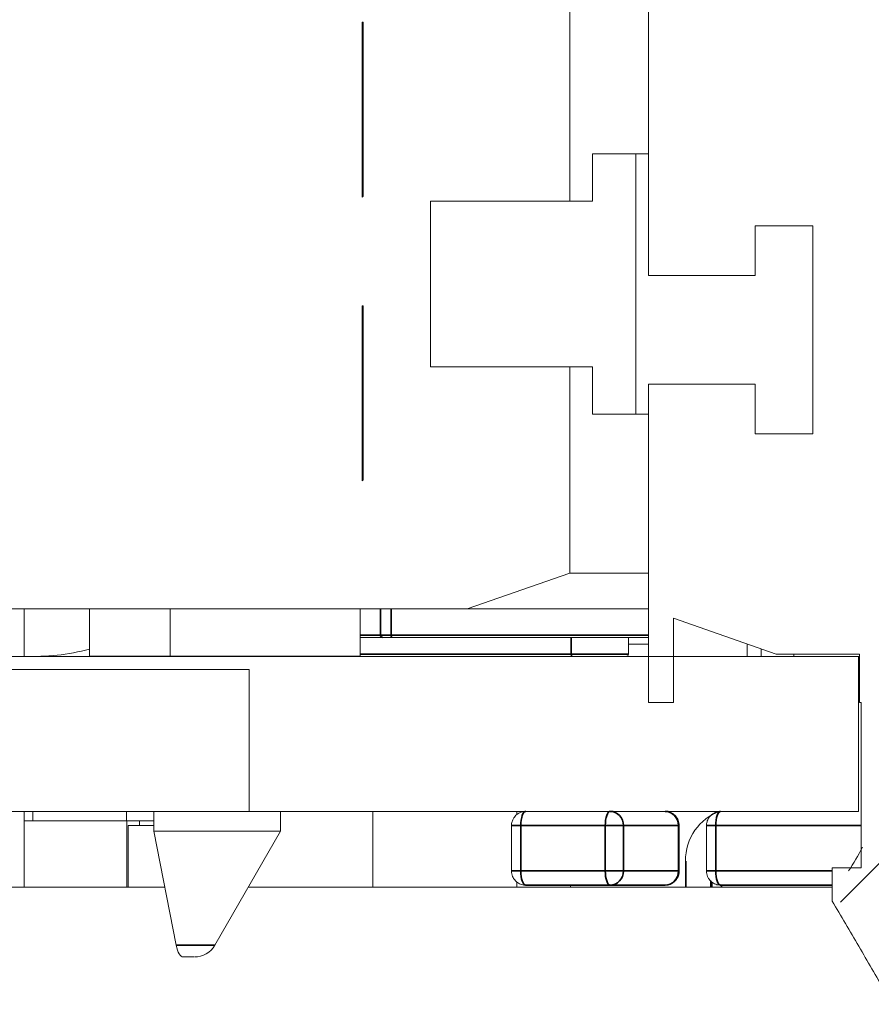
# Model space of a CAD drawing. Header units: millimetres. Extents: x 4 to 1188, y 1 to 840.
# Tile 299 of 310: x 862.09 to 863.29, y 417.68 to 419.07. Entities that reach past the tile are written whole.
import ezdxf

# ---------------------------------------------------------------- set-up
doc = ezdxf.new("R2010")
doc.units = ezdxf.units.MM
doc.layers.add('1', color=7, linetype='Continuous')
doc.styles.add('Arial Unicode MS', font='Arial Unicode MS')
doc.dimstyles.get("Standard").update_dxf_attribs({"dimtxt": 0.18, "dimasz": 0.18, "dimexe": 0.18, "dimexo": 0.0625, "dimgap": 0.09, "dimtad": 0, "dimtih": 1, "dimtoh": 1, "dimdec": 4, "dimzin": 0, "dimdsep": 46, "dimtxsty": 'Standard', "dimcen": 0.09, "dimadec": 0, "dimazin": 0, "dimtfac": 1, "dimtdec": 4, "dimtofl": 0, "dimtmove": 0, "dimatfit": 3, "dimfxl": 0, "dimtolj": 1, "dimtzin": 0, "dimarcsym": 0})

# ---------------------------------------------------------------- blocks, each defined once
blk = doc.blocks.new('_U29')
at = {"layer": '1', "color": 18, "lineweight": 35}
for p, q in [((843.8309, 533.0864), (895.2258, 533.0864)), ((893.2258, 533.0864), (893.2258, 331.753)), ((847.8309, 331.753), (895.2258, 331.753))]:
    blk.add_line(p, q, dxfattribs=at)
at = {"layer": '1', "color": 18, "lineweight": 70}
for points in [[(893.2258, 533.0864), (894.0018, 529.5864), (892.4499, 529.5864)], [(893.2258, 331.753), (892.4499, 335.253), (894.0018, 335.253)]]:
    blk.add_solid(points, dxfattribs=at)
at = {"layer": '1', "color": 18, "linetype": 'Continuous', "lineweight": 13, "insert": (892.7729, 428.043), "char_height": 3, "attachment_point": 7, "rotation": 90, "line_spacing_factor": 1.047437, "style": 'Arial Unicode MS'}
blk.add_mtext('\\fArial Unicode MS|b0|i0;\\W1.0000;1510', dxfattribs=at)

msp = doc.modelspace()

# ---------------------------------------------------------------- hatches: boundary and pattern name
at = {"layer": '1', "linetype": 'Continuous', "lineweight": 35}
h = msp.add_hatch(dxfattribs=at)
h.set_pattern_fill('ANSI31', color=154, scale=1.55, angle=-2.13e-14, style=0)
h.paths.add_polyline_path([(868.8479, 416.5886), (868.8479, 416.1886), (866.3207, 416.1886), (866.3207, 416.5886)], flags=0)
edge = h.paths.add_edge_path(flags=0)
edge.add_arc((879.174, 421.7686), 0.5067, 0, 90, ccw=False)
edge.add_line((879.6807, 421.7686), (879.6807, 420.1886))
edge.add_line((879.6807, 420.1886), (879.2807, 420.1886))
edge.add_line((879.2807, 420.1886), (879.2807, 421.7686))
edge.add_arc((879.174, 421.7686), 0.1067, 360, 450)
edge.add_line((879.174, 421.8753), (877.8407, 421.8753))
edge.add_line((877.8407, 421.8753), (877.8407, 422.2753))
edge.add_line((877.8407, 422.2753), (879.174, 422.2753))
edge = h.paths.add_edge_path(flags=0)
edge.add_arc((859.3873, 421.7686), 0.1067, 90, 180)
edge.add_line((859.2807, 421.7686), (859.2807, 420.1886))
edge.add_line((859.2807, 420.1886), (858.8807, 420.1886))
edge.add_line((858.8807, 420.1886), (858.8807, 421.7686))
edge.add_arc((859.3873, 421.7686), 0.5067, 90, 180, ccw=False)
edge.add_line((859.3873, 422.2753), (860.7207, 422.2753))
edge.add_line((860.7207, 422.2753), (860.7207, 421.8753))
edge.add_line((860.7207, 421.8753), (859.3873, 421.8753))
h.paths.add_polyline_path([(869.7135, 416.1886), (869.7135, 416.5886), (872.2407, 416.5886), (872.2407, 416.1886)], flags=0)
h = msp.add_hatch(dxfattribs=at)
h.set_pattern_fill('ANSI31', color=154, scale=1.55, angle=-2.13e-14, style=0)
h.paths.add_polyline_path([(863.6613, 418.355), (863.6613, 418.6003), (863.3009, 418.6003), (863.3009, 418.2616), (863.562, 418.2616)], flags=0)
edge = h.paths.add_edge_path(flags=0)
edge.add_spline(control_points=[(863.2738, 418.1056), (863.265, 418.0291), (863.254, 417.933), (863.243, 417.8369)], knot_values=[0, 0, 0, 0, 1, 1, 1, 1], degree=3, periodic=0)
edge.add_spline(control_points=[(863.243, 417.8369), (863.2457, 417.8044), (863.2581, 417.7831), (863.283, 417.7407), (863.2955, 417.7195), (863.3131, 417.6975)], knot_values=[0, 0, 0, 0, 0.5, 0.5, 1, 1, 1, 1], degree=3, periodic=0)
edge.add_line((863.3131, 417.6975), (863.4137, 418.1736))
edge.add_line((863.4137, 418.1736), (863.5485, 418.1736))
edge.add_line((863.5485, 418.1736), (863.5963, 417.6979))
edge.add_spline(control_points=[(863.5963, 417.6979), (863.6055, 417.7084), (863.6131, 417.7188), (863.6278, 417.7397), (863.635, 417.7503), (863.6492, 417.7717), (863.6562, 417.7824), (863.67, 417.804), (863.6769, 417.8148), (863.6837, 417.8256)], knot_values=[0, 0, 0, 0, 0.25, 0.25, 0.5, 0.5, 0.75, 0.75, 1, 1, 1, 1], degree=3, periodic=0)
edge.add_line((863.8082, 418.1736), (863.9529, 418.2243))
edge.add_line((863.9529, 418.2243), (863.9529, 418.4843))
edge.add_line((863.9529, 418.4843), (863.7565, 418.4843))
edge.add_line((863.7565, 418.4843), (863.7565, 418.7776))
edge.add_line((863.7565, 418.7776), (863.9529, 418.7776))
edge.add_line((863.9529, 418.7776), (863.9529, 419.0883))
edge.add_line((863.9529, 419.0883), (862.9739, 419.0883))
edge.add_line((862.9739, 419.0883), (862.9739, 418.7076))
edge.add_line((862.9739, 418.7076), (863.2058, 418.7076))
edge.add_line((863.2058, 418.7076), (863.2058, 418.5543))
edge.add_line((863.2058, 418.5543), (862.9739, 418.5543))
edge.add_line((862.9739, 418.5543), (862.9739, 418.2367))
edge.add_line((862.9739, 418.2367), (863.1541, 418.1736))
h.paths.add_polyline_path([(863.3009, 418.6616), (863.6613, 418.6616), (863.6613, 419.0003), (863.3009, 419.0003)], flags=0)
h = msp.add_hatch(dxfattribs=at)
h.set_pattern_fill('ANSI31', color=154, scale=1.55, angle=-2.13e-14, style=0)
h.paths.add_polyline_path([(860.1443, 418.952), (862.0206, 418.952), (862.0206, 418.152), (862.4105, 418.152), (862.4105, 417.952), (854.8936, 417.952), (854.8936, 417.7026), (854.228, 417.7026), (854.228, 417.952), (854.043, 417.952), (854.043, 418.152), (860.1443, 418.152)], flags=0)
h = msp.add_hatch(dxfattribs=at)
h.set_pattern_fill('ANSI31', color=154, scale=1.55, angle=29.9848, style=0)
h.paths.add_polyline_path([(854.043, 417.952), (854.043, 418.1704), (860.6361, 418.1704), (860.6361, 417.952)], flags=0)
h.paths.add_polyline_path([(861.6047, 417.952), (861.6047, 418.1704), (863.2703, 418.1704), (863.2703, 417.952)], flags=0)
h.paths.add_polyline_path([(863.6612, 417.952), (863.6612, 418.1704), (864.3597, 418.1704), (864.3597, 417.952)], flags=0)
h.paths.add_polyline_path([(860.6925, 417.952), (860.6925, 418.1704), (861.5009, 418.1704), (861.5009, 417.952)], flags=0)

# ---------------------------------------------------------------- linework, layer by layer
at = {"layer": '1', "color": 154, "linetype": 'Continuous', "lineweight": 13}
for p, q in [((862.8631, 419.1533), (862.8631, 418.812)), ((862.9739, 418.7076), (862.9739, 419.0883)), ((862.5715, 419.0647), (862.5699, 419.0647)), ((862.5699, 419.0647), (862.5699, 418.8179)), ((862.5715, 419.0647), (862.5699, 419.0647)), ((862.5715, 418.8193), (862.5715, 419.0647)), ((862.8949, 418.8787), (862.9739, 418.8787)), ((862.8949, 418.8787), (862.8949, 418.812)), ((862.9739, 418.8787), (862.8949, 418.8787)), ((862.9563, 418.8787), (862.9563, 418.512)), ((862.5699, 418.8179), (862.5715, 418.8193)), ((862.6666, 418.812), (862.6666, 418.5787)), ((862.8631, 418.812), (862.6666, 418.812)), ((862.6666, 418.812), (862.7214, 418.812)), ((862.7214, 418.812), (862.8949, 418.812)), ((862.8949, 418.812), (862.8631, 418.812)), ((863.1243, 418.7776), (863.1243, 418.7076)), ((863.2058, 418.7776), (863.1243, 418.7776)), ((863.1824, 418.7776), (863.1243, 418.7776)), ((863.2058, 418.7776), (863.1824, 418.7776)), ((863.2058, 418.4843), (863.2058, 418.7776)), ((863.1243, 418.7076), (862.9739, 418.7076)), ((862.9915, 418.7076), (862.9739, 418.7076)), ((863.1243, 418.7076), (862.9915, 418.7076)), ((862.5715, 418.6647), (862.5699, 418.6647)), ((862.5699, 418.6647), (862.5699, 418.4179)), ((862.5715, 418.6647), (862.5699, 418.6647)), ((862.5715, 418.4193), (862.5715, 418.6647)), ((862.6666, 418.5787), (862.8631, 418.5787)), ((862.8631, 418.5787), (862.8631, 418.288)), ((862.8631, 418.5787), (862.8949, 418.5787)), ((862.8949, 418.5787), (862.8949, 418.512)), ((862.9739, 418.5543), (863.1243, 418.5543)), ((862.9739, 418.1056), (862.9739, 418.5543)), ((863.1243, 418.5543), (863.1243, 418.4843)), ((862.8949, 418.512), (862.9739, 418.512)), ((863.1243, 418.4843), (863.2058, 418.4843)), ((862.5699, 418.4179), (862.5715, 418.4193)), ((862.8631, 418.288), (862.7184, 418.2373)), ((862.9739, 418.288), (862.8631, 418.288)), ((862.1856, 418.2373), (861.5854, 418.2373)), ((862.9563, 418.2373), (862.0206, 418.2373)), ((862.0934, 418.1704), (862.0934, 418.2373)), ((862.1856, 418.1707), (862.1856, 418.2373)), ((862.2991, 418.2373), (862.2991, 418.1707)), ((862.7184, 418.2373), (862.2991, 418.2373)), ((862.2991, 418.2373), (862.5674, 418.2373)), ((862.5674, 418.1707), (862.5674, 418.2373)), ((862.9739, 418.2373), (862.7184, 418.2373)), ((862.9563, 418.2373), (862.9739, 418.2373)), ((863.0093, 418.2243), (863.0093, 418.1056)), ((863.1541, 418.1736), (863.0093, 418.2243)), ((862.5674, 418.1971), (862.599, 418.1971)), ((862.599, 418.1971), (862.6122, 418.1971)), ((862.6122, 418.1971), (862.9739, 418.1971)), ((862.9457, 418.1737), (862.9457, 418.1971)), ((862.9457, 418.1875), (862.9739, 418.1875)), ((863.1131, 418.188), (863.1131, 418.1704)), ((863.1328, 418.1704), (863.1328, 418.1811)), ((861.6047, 418.1704), (863.2703, 418.1704)), ((862.2991, 418.1707), (862.1856, 418.1707)), ((862.2852, 418.1707), (862.1856, 418.1707)), ((862.2852, 418.1707), (862.2852, 418.1704)), ((862.422, 418.1707), (862.2852, 418.1707)), ((862.422, 418.1707), (862.2991, 418.1707)), ((862.4672, 418.1707), (862.422, 418.1707)), ((862.422, 418.1707), (862.4284, 418.1707)), ((862.5674, 418.1707), (862.422, 418.1707)), ((862.4284, 418.1704), (862.4284, 418.1707)), ((862.465, 418.1707), (862.465, 418.1704)), ((862.4672, 418.1707), (862.5674, 418.1707)), ((862.486, 418.1707), (862.4873, 418.1704)), ((863.2718, 418.1736), (863.1541, 418.1736)), ((863.1541, 418.1736), (863.2718, 418.1736)), ((863.179, 418.1704), (863.1789, 418.1736)), ((863.2703, 418.1704), (863.2703, 417.952)), ((863.2703, 418.1704), (863.2718, 418.1704)), ((863.2718, 418.1056), (863.2718, 418.1736)), ((862.0206, 418.152), (862.4105, 418.152)), ((862.4105, 418.152), (862.4105, 417.952)), ((863.0093, 418.1056), (862.9739, 418.1056)), ((863.2738, 418.1056), (863.2718, 418.1056)), ((863.2738, 418.1056), (863.2718, 418.1056)), ((862.4105, 417.952), (854.8936, 417.952)), ((863.2703, 417.952), (861.6047, 417.952)), ((862.0934, 417.8453), (862.0934, 417.952)), ((862.1056, 417.952), (862.1056, 417.9386)), ((862.2377, 417.952), (862.2377, 417.9386)), ((862.2761, 417.952), (862.2761, 417.924)), ((862.4551, 417.924), (862.4551, 417.952)), ((862.5851, 417.952), (862.5851, 417.8453)), ((862.7883, 417.9473), (862.7883, 417.952)), ((862.238, 417.9386), (862.0934, 417.9386)), ((862.2562, 417.9386), (862.238, 417.9386)), ((862.238, 417.8453), (862.238, 417.9386)), ((862.2562, 417.932), (862.2402, 417.932)), ((862.2402, 417.932), (862.2402, 417.8453)), ((862.2402, 417.932), (862.2562, 417.932)), ((862.2402, 417.932), (862.2761, 417.932)), ((862.2402, 417.932), (862.2402, 417.8453)), ((862.2562, 417.9386), (862.2562, 417.932)), ((862.2761, 417.9386), (862.2562, 417.9386)), ((862.7808, 417.932), (862.7808, 417.868)), ((863.0174, 417.868), (863.0174, 417.932)), ((863.0558, 417.932), (863.0558, 417.868)), ((862.2761, 417.924), (862.3078, 417.7633)), ((862.2761, 417.924), (862.4551, 417.924)), ((862.3623, 417.7633), (862.4551, 417.924)), ((863.026, 417.8818), (863.026, 417.8453)), ((863.2333, 417.8723), (863.2738, 417.8723)), ((862.7883, 417.8453), (862.7883, 417.8525)), ((862.8784, 417.848), (862.8008, 417.848)), ((862.8641, 417.848), (862.8641, 417.8453)), ((862.9186, 417.848), (862.8784, 417.848)), ((862.9145, 417.848), (862.9214, 417.848)), ((862.9214, 417.8477), (862.9214, 417.848)), ((862.9349, 417.8477), (862.9288, 417.8477)), ((862.9316, 417.848), (862.9348, 417.848)), ((862.9318, 417.848), (862.9318, 417.8477)), ((862.9347, 417.8477), (862.9379, 417.8477)), ((862.9351, 417.8477), (862.9349, 417.8477)), ((862.9365, 417.848), (862.9365, 417.8477)), ((862.9446, 417.8477), (862.9414, 417.8477)), ((862.948, 417.8477), (862.943, 417.8477)), ((862.9442, 417.8477), (862.9446, 417.8477)), ((862.9479, 417.848), (862.9479, 417.8477)), ((862.9479, 417.848), (862.9486, 417.848)), ((862.9479, 417.8477), (862.9486, 417.8477)), ((862.9483, 417.8477), (862.9494, 417.8477)), ((862.9573, 417.8477), (862.9486, 417.8477)), ((862.9486, 417.8477), (862.9569, 417.8477)), ((862.9532, 417.8477), (862.9488, 417.8477)), ((862.9532, 417.848), (862.9631, 417.848)), ((862.9532, 417.848), (862.9555, 417.848)), ((862.9532, 417.8477), (862.9631, 417.8477)), ((862.9974, 417.848), (862.9533, 417.848)), ((862.9555, 417.848), (862.9561, 417.848)), ((862.9569, 417.848), (862.9569, 417.8477)), ((862.9569, 417.848), (862.9576, 417.848)), ((862.9569, 417.8477), (862.9576, 417.8477)), ((862.9645, 417.8477), (862.9602, 417.8477)), ((862.9631, 417.848), (862.9631, 417.8477)), ((862.9631, 417.848), (862.9686, 417.848)), ((862.9631, 417.8477), (862.9686, 417.8477)), ((862.9686, 417.8477), (862.9645, 417.8477)), ((862.9686, 417.848), (862.9686, 417.8477)), ((863.1191, 417.848), (863.0758, 417.848)), ((863.1625, 417.848), (863.1191, 417.848)), ((863.1581, 417.848), (863.1647, 417.848)), ((863.1587, 417.8477), (863.1581, 417.8477)), ((863.1581, 417.8477), (863.1647, 417.8477)), ((863.1621, 417.848), (863.1628, 417.848)), ((863.1627, 417.8477), (863.1621, 417.8477)), ((863.1621, 417.8477), (863.1659, 417.8477)), ((863.1647, 417.848), (863.1647, 417.8477)), ((863.1731, 417.8477), (863.1695, 417.8477)), ((863.1728, 417.8477), (863.1731, 417.8477)), ((863.1838, 417.8477), (863.1766, 417.8477)), ((863.1768, 417.848), (863.1768, 417.8477)), ((863.1768, 417.848), (863.1773, 417.848)), ((863.1872, 417.848), (863.1795, 417.848)), ((863.1829, 417.848), (863.1895, 417.848)), ((863.1829, 417.8477), (863.1895, 417.8477)), ((863.1852, 417.8477), (863.183, 417.8477)), ((863.1834, 417.848), (863.1841, 417.848)), ((863.1893, 417.8477), (863.1872, 417.8477)), ((863.1895, 417.848), (863.1895, 417.8477)), ((863.208, 417.8477), (863.2014, 417.8477)), ((863.2333, 417.848), (863.2037, 417.848)), ((863.2058, 417.848), (863.2058, 417.8477)), ((863.2058, 417.848), (863.208, 417.848)), ((863.2058, 417.8477), (863.208, 417.8477)), ((863.2078, 417.848), (863.2078, 417.8477)), ((863.2078, 417.848), (863.2231, 417.848)), ((863.2105, 417.8477), (863.2078, 417.8477)), ((863.2078, 417.8477), (863.2231, 417.8477)), ((863.2148, 417.8477), (863.2105, 417.8477)), ((863.2125, 417.848), (863.2165, 417.848)), ((863.2125, 417.8477), (863.2165, 417.8477)), ((863.2127, 417.848), (863.2141, 417.848)), ((863.2127, 417.8477), (863.2141, 417.8477)), ((863.2246, 417.8477), (863.2127, 417.8477)), ((863.2231, 417.848), (863.2231, 417.8477)), ((863.2231, 417.848), (863.2246, 417.848)), ((863.2231, 417.8477), (863.2246, 417.8477)), ((863.2246, 417.848), (863.2246, 417.8477)), ((863.2323, 417.848), (863.2323, 417.8477)), ((863.2323, 417.848), (863.2332, 417.848)), ((862.2916, 417.8453), (861.6094, 417.8453)), ((863.2332, 417.8453), (862.4096, 417.8453)), ((862.3257, 417.7467), (862.3177, 417.7467)), ((862.3271, 417.7467), (862.3257, 417.7467))]:
    msp.add_line(p, q, dxfattribs=at)
at = {"layer": '1', "color": 154, "linetype": 'Continuous', "lineweight": 35}
for p, q in [((862.596, 418.2373), (862.596, 418.2004)), ((862.6111, 418.2373), (862.6111, 418.2004)), ((862.596, 418.2004), (862.5674, 418.2004)), ((862.6111, 418.2004), (862.596, 418.2004)), ((862.9739, 418.2004), (862.6111, 418.2004)), ((862.8651, 418.1971), (862.8651, 418.1737)), ((862.4868, 418.1707), (862.4873, 418.1704)), ((862.5674, 418.1737), (862.8651, 418.1737)), ((862.9457, 418.1737), (862.8651, 418.1737)), ((862.7808, 417.932), (862.794, 417.932)), ((862.794, 417.932), (862.913, 417.932)), ((862.794, 417.868), (862.794, 417.932)), ((862.913, 417.932), (862.913, 417.868)), ((862.913, 417.932), (862.9387, 417.932)), ((862.9387, 417.932), (863.0162, 417.932)), ((862.9387, 417.868), (862.9387, 417.932)), ((863.0174, 417.932), (863.0162, 417.932)), ((863.0162, 417.932), (863.0162, 417.868)), ((863.0558, 417.932), (863.069, 417.932)), ((863.069, 417.932), (863.2738, 417.932)), ((863.069, 417.868), (863.069, 417.932)), ((863.0269, 417.8818), (863.026, 417.8818)), ((863.0269, 417.8818), (863.0269, 417.8453)), ((862.7808, 417.868), (862.794, 417.868)), ((862.913, 417.868), (862.794, 417.868)), ((862.9387, 417.868), (862.913, 417.868)), ((863.0162, 417.868), (862.9387, 417.868)), ((863.0174, 417.868), (863.0162, 417.868)), ((863.0558, 417.868), (863.069, 417.868)), ((863.2333, 417.868), (863.069, 417.868)), ((862.8008, 417.848), (862.9199, 417.848)), ((862.9199, 417.848), (862.9974, 417.848)), ((863.0619, 417.8453), (863.0619, 417.854)), ((863.0636, 417.8522), (863.0636, 417.8453)), ((863.0758, 417.848), (863.2333, 417.848)), ((863.0771, 417.848), (863.0768, 417.8453)), ((862.3078, 417.7633), (862.3623, 417.7633))]:
    msp.add_line(p, q, dxfattribs=at)
at = {"layer": '1', "color": 154, "linetype": 'Continuous', "lineweight": 13}
for centre, radius, start, end in [((862.9423, 418.1737), 0.00333, 270, 0), ((862.974, 418.055), 0.3386, 326.4735, 333.0148), ((862.3334, 417.78), 0.0333, 270, 330)]:
    msp.add_arc(centre, radius, start, end, dxfattribs=at)
at = {"layer": '1', "color": 154, "linetype": 'Continuous', "lineweight": 35}
for centre, major_axis, ratio, start_param, end_param in [((862.599, 418.2004), (0, 0.00333), 0.906308, 1.570796, 3.141593), ((862.6122, 418.2004), (0, 0.00333), 0.34202, 1.570796, 3.141593), ((862.8663, 418.1737), (0, 0.00333), 0.34202, 1.570796, 3.141593), ((862.8008, 417.932), (0, 0.02), 0.34202, 0, 1.570796), ((862.9199, 417.932), (0, -0.02), 0.34202, 3.141593, 4.712389), ((862.9199, 417.932), (0, 0.02), 0.939693, 4.712389, 6.283185), ((862.9974, 417.932), (0, -0.02), 0.939693, 1.570796, 3.141593), ((863.0758, 417.932), (0, 0.02), 0.34202, 0, 1.570796), ((862.8008, 417.868), (0, 0.02), 0.34202, 1.570796, 3.141593), ((862.9199, 417.868), (0, -0.02), 0.34202, 4.712389, 6.283185), ((862.9199, 417.868), (0, 0.02), 0.939693, 3.141593, 4.712389), ((862.9974, 417.868), (0, -0.02), 0.939693, 0, 1.570796), ((863.0758, 417.868), (0, 0.02), 0.34202, 1.570796, 3.141593)]:
    msp.add_ellipse(centre, major_axis=major_axis, ratio=ratio, start_param=start_param, end_param=end_param, dxfattribs=at)
at = {"layer": '1', "color": 154, "linetype": 'Continuous', "lineweight": 13}
for centre, major_axis, ratio, start_param, end_param in [((862.1076, 418.5091), (0, 0.3387), 0.939693, 3.096825, 3.389091), ((863.095, 417.8818), (0, -0.0733), 0.939693, 3.439326, 4.712389), ((862.3177, 417.78), (0, -0.0333), 0.34202, 5.235988, 6.283185)]:
    msp.add_ellipse(centre, major_axis=major_axis, ratio=ratio, start_param=start_param, end_param=end_param, dxfattribs=at)
for points in [[(863.2738, 417.8723), (863.2738, 417.9501), (863.2738, 418.0279), (863.2738, 418.1056)], [(863.2333, 417.8256), (863.2333, 417.8412), (863.2333, 417.8568), (863.2333, 417.8723)]]:
    msp.add_open_spline(points, degree=3, dxfattribs=at)
for points, knots in [([(862.8006, 417.9516), (862.7991, 417.9518), (862.7953, 417.9516), (862.7896, 417.949), (862.7851, 417.9447), (862.7822, 417.9399), (862.781, 417.9357), (862.7808, 417.933), (862.7808, 417.932)], [0, 0, 0, 0, 0.140373, 0.368632, 0.582532, 0.733206, 0.904543, 1, 1, 1, 1]), ([(863.0174, 417.932), (863.0174, 417.9346), (863.0167, 417.9382), (863.0142, 417.9431), (863.0111, 417.9469), (863.0062, 417.9502), (863.0013, 417.952), (862.9983, 417.9518), (862.9974, 417.9517)], [0, 0, 0, 0, 0.247015, 0.350829, 0.522774, 0.709632, 0.918283, 1, 1, 1, 1]), ([(863.0754, 417.9517), (863.0749, 417.9518), (863.0718, 417.9521), (863.0662, 417.9499), (863.0606, 417.9456), (863.0573, 417.9401), (863.056, 417.9356), (863.0558, 417.9329), (863.0558, 417.932)], [0, 0, 0, 0, 0.055321, 0.300232, 0.5524, 0.73168, 0.911847, 1, 1, 1, 1]), ([(862.7808, 417.868), (862.7809, 417.8653), (862.7816, 417.8617), (862.784, 417.8568), (862.7871, 417.853), (862.7921, 417.8497), (862.7969, 417.8479), (862.7999, 417.8481), (862.8008, 417.8483)], [0, 0, 0, 0, 0.247003, 0.350814, 0.522753, 0.709604, 0.918247, 1, 1, 1, 1]), ([(862.9977, 417.8483), (862.9992, 417.8482), (863.0029, 417.8483), (863.0086, 417.851), (863.0131, 417.8552), (863.016, 417.86), (863.0172, 417.8642), (863.0174, 417.867), (863.0174, 417.868)], [0, 0, 0, 0, 0.139721, 0.368158, 0.582223, 0.733016, 0.904499, 1, 1, 1, 1]), ([(863.0558, 417.868), (863.0559, 417.8652), (863.0566, 417.8613), (863.0597, 417.8557), (863.064, 417.8514), (863.0699, 417.8484), (863.074, 417.8481), (863.0758, 417.8482)], [0, 0, 0, 0, 0.253354, 0.387144, 0.600446, 0.829542, 1, 1, 1, 1]), ([(862.9153, 417.8477), (862.9152, 417.8477), (862.9149, 417.8477), (862.9146, 417.8477), (862.9145, 417.8477), (862.9145, 417.8477), (862.9145, 417.8477), (862.9147, 417.8477), (862.915, 417.8477), (862.9154, 417.8477), (862.9159, 417.8477), (862.9164, 417.8477), (862.9171, 417.8477), (862.9178, 417.8477), (862.9186, 417.8477), (862.9195, 417.8477), (862.9204, 417.8477), (862.9211, 417.8477), (862.9214, 417.8477)], [0, 0, 0, 0, 0.070442, 0.138089, 0.203178, 0.266139, 0.327929, 0.38919, 0.450254, 0.512347, 0.573843, 0.633933, 0.69346, 0.752479, 0.812386, 0.87307, 0.935184, 1, 1, 1, 1]), ([(862.9288, 417.8477), (862.9285, 417.8477), (862.9278, 417.8477), (862.9268, 417.8477), (862.9258, 417.8477), (862.9248, 417.8477), (862.9238, 417.8477), (862.9228, 417.8477), (862.9218, 417.8477), (862.9208, 417.8477), (862.9199, 417.8477), (862.919, 417.8477), (862.9182, 417.8477), (862.9175, 417.8477), (862.9168, 417.8477), (862.9162, 417.8477), (862.9157, 417.8477), (862.9154, 417.8477), (862.9153, 417.8477)], [0, 0, 0, 0, 0.0636, 0.125297, 0.185569, 0.244698, 0.303717, 0.36292, 0.4233, 0.485177, 0.547083, 0.608525, 0.669965, 0.732299, 0.79565, 0.861055, 0.929122, 1, 1, 1, 1]), ([(862.919, 417.8477), (862.9189, 417.8477), (862.9187, 417.8477), (862.9186, 417.8477), (862.9185, 417.8477), (862.9186, 417.8477), (862.9188, 417.8477), (862.9191, 417.8477), (862.9195, 417.8477), (862.9201, 417.8477), (862.9208, 417.8477), (862.9215, 417.8477), (862.9222, 417.8477), (862.9227, 417.8477), (862.923, 417.8477)], [0, 0, 0, 0, 0.085719, 0.171409, 0.258144, 0.346929, 0.433983, 0.516734, 0.597416, 0.678635, 0.760267, 0.840143, 0.920177, 1, 1, 1, 1]), ([(862.9274, 417.8477), (862.9272, 417.8477), (862.9267, 417.8477), (862.9261, 417.8477), (862.9254, 417.8477), (862.9248, 417.8477), (862.9242, 417.8477), (862.9236, 417.8477), (862.923, 417.8477), (862.9224, 417.8477), (862.9218, 417.8477), (862.9213, 417.8477), (862.9208, 417.8477), (862.9204, 417.8477), (862.92, 417.8477), (862.9196, 417.8477), (862.9193, 417.8477), (862.9191, 417.8477), (862.919, 417.8477)], [0, 0, 0, 0, 0.066572, 0.13029, 0.192297, 0.252922, 0.312507, 0.371488, 0.430679, 0.491399, 0.55197, 0.611245, 0.671453, 0.732173, 0.795077, 0.860442, 0.928163, 1, 1, 1, 1]), ([(862.9214, 417.848), (862.9217, 417.848), (862.9222, 417.848), (862.923, 417.848), (862.9237, 417.848), (862.9245, 417.848), (862.9252, 417.848), (862.9259, 417.848), (862.9266, 417.848), (862.9273, 417.848), (862.9279, 417.848), (862.9286, 417.848), (862.9292, 417.848), (862.9298, 417.848), (862.9303, 417.848), (862.9309, 417.848), (862.9314, 417.848), (862.9317, 417.848), (862.9318, 417.848)], [0, 0, 0, 0, 0.069834, 0.137027, 0.201482, 0.26454, 0.325973, 0.386386, 0.445761, 0.505612, 0.565114, 0.62475, 0.684179, 0.744219, 0.805179, 0.868395, 0.933204, 1, 1, 1, 1]), ([(862.9214, 417.8477), (862.9217, 417.8477), (862.9222, 417.8477), (862.923, 417.8477), (862.9237, 417.8477), (862.9245, 417.8477), (862.9252, 417.8477), (862.9259, 417.8477), (862.9266, 417.8477), (862.9273, 417.8477), (862.9279, 417.8477), (862.9286, 417.8477), (862.9292, 417.8477), (862.9298, 417.8477), (862.9303, 417.8477), (862.9309, 417.8477), (862.9314, 417.8477), (862.9317, 417.8477), (862.9318, 417.8477)], [0, 0, 0, 0, 0.069834, 0.137027, 0.201482, 0.26454, 0.325973, 0.386386, 0.445761, 0.505612, 0.565114, 0.62475, 0.684179, 0.744219, 0.805179, 0.868395, 0.933204, 1, 1, 1, 1]), ([(862.923, 417.8477), (862.9232, 417.8477), (862.9236, 417.8477), (862.9243, 417.8477), (862.9249, 417.8477), (862.9256, 417.8477), (862.9262, 417.8477), (862.9268, 417.8477), (862.9274, 417.8477), (862.928, 417.8477), (862.9285, 417.8477), (862.9291, 417.8477), (862.9296, 417.8477), (862.93, 417.8477), (862.9304, 417.8477), (862.9308, 417.8477), (862.9311, 417.8477), (862.9313, 417.8477), (862.9313, 417.8477)], [0, 0, 0, 0, 0.066317, 0.129769, 0.19137, 0.251932, 0.311622, 0.370964, 0.430518, 0.491181, 0.552101, 0.612139, 0.672483, 0.733576, 0.79644, 0.860911, 0.929048, 1, 1, 1, 1]), ([(862.9313, 417.8477), (862.9314, 417.8477), (862.9316, 417.8477), (862.9317, 417.8477), (862.9318, 417.8477), (862.9319, 417.8477), (862.9318, 417.8477), (862.9317, 417.8477), (862.9315, 417.8477), (862.9313, 417.8477), (862.9309, 417.8477), (862.9306, 417.8477), (862.9302, 417.8477), (862.9297, 417.8477), (862.9292, 417.8477), (862.9286, 417.8477), (862.928, 417.8477), (862.9276, 417.8477), (862.9274, 417.8477)], [0, 0, 0, 0, 0.071137, 0.138231, 0.203142, 0.26568, 0.326444, 0.386738, 0.447229, 0.507578, 0.568073, 0.6278, 0.68712, 0.747031, 0.807329, 0.869576, 0.933384, 1, 1, 1, 1]), ([(862.9318, 417.848), (862.9318, 417.848), (862.9319, 417.848), (862.9321, 417.848), (862.9324, 417.848), (862.933, 417.848), (862.9336, 417.848), (862.9345, 417.848), (862.9354, 417.848), (862.9361, 417.848), (862.9365, 417.848)], [0, 0, 0, 0, 0.145359, 0.278702, 0.403602, 0.521669, 0.637521, 0.753704, 0.873213, 1, 1, 1, 1]), ([(862.9318, 417.8477), (862.9318, 417.8477), (862.9319, 417.8477), (862.9321, 417.8477), (862.9324, 417.8477), (862.933, 417.8477), (862.9336, 417.8477), (862.9345, 417.8477), (862.9354, 417.8477), (862.9361, 417.8477), (862.9365, 417.8477)], [0, 0, 0, 0, 0.145359, 0.278702, 0.403602, 0.521669, 0.637521, 0.753704, 0.873213, 1, 1, 1, 1]), ([(862.943, 417.8477), (862.9426, 417.8477), (862.9419, 417.8477), (862.9408, 417.8477), (862.9398, 417.8477), (862.9387, 417.8477), (862.9377, 417.8477), (862.9367, 417.8477), (862.9358, 417.8477), (862.9352, 417.8477), (862.9349, 417.8477)], [0, 0, 0, 0, 0.124835, 0.244778, 0.360989, 0.477964, 0.596922, 0.721591, 0.855098, 1, 1, 1, 1]), ([(862.9414, 417.8477), (862.941, 417.8477), (862.9404, 417.8477), (862.9395, 417.8477), (862.9386, 417.8477), (862.9379, 417.8477), (862.9373, 417.8477), (862.9369, 417.8477), (862.9365, 417.8477), (862.9362, 417.8477), (862.9359, 417.8477), (862.9356, 417.8477), (862.9353, 417.8477), (862.9352, 417.8477), (862.9351, 417.8477)], [0, 0, 0, 0, 0.121251, 0.236225, 0.351248, 0.46958, 0.530064, 0.590153, 0.652342, 0.715003, 0.781621, 0.850161, 0.923157, 1, 1, 1, 1]), ([(862.9365, 417.848), (862.9367, 417.848), (862.9373, 417.848), (862.9382, 417.848), (862.939, 417.848), (862.9399, 417.848), (862.9407, 417.848), (862.9415, 417.848), (862.9423, 417.848), (862.9431, 417.848), (862.9439, 417.848), (862.9447, 417.848), (862.9453, 417.848), (862.946, 417.848), (862.9465, 417.848), (862.947, 417.848), (862.9475, 417.848), (862.9477, 417.848), (862.9479, 417.848)], [0, 0, 0, 0, 0.062131, 0.121966, 0.18057, 0.238576, 0.296, 0.354359, 0.413781, 0.475098, 0.53728, 0.598918, 0.661235, 0.724322, 0.789217, 0.856397, 0.926508, 1, 1, 1, 1]), ([(862.9365, 417.8477), (862.9367, 417.8477), (862.9373, 417.8477), (862.9382, 417.8477), (862.939, 417.8477), (862.9399, 417.8477), (862.9407, 417.8477), (862.9415, 417.8477), (862.9423, 417.8477), (862.9431, 417.8477), (862.9439, 417.8477), (862.9447, 417.8477), (862.9453, 417.8477), (862.946, 417.8477), (862.9465, 417.8477), (862.947, 417.8477), (862.9475, 417.8477), (862.9477, 417.8477), (862.9479, 417.8477)], [0, 0, 0, 0, 0.062131, 0.121966, 0.18057, 0.238576, 0.296, 0.354359, 0.413781, 0.475098, 0.53728, 0.598918, 0.661235, 0.724322, 0.789217, 0.856397, 0.926508, 1, 1, 1, 1]), ([(862.9379, 417.8477), (862.9382, 417.8477), (862.9388, 417.8477), (862.9398, 417.8477), (862.9407, 417.8477), (862.9414, 417.8477), (862.942, 417.8477), (862.9424, 417.8477), (862.9428, 417.8477), (862.9431, 417.8477), (862.9434, 417.8477), (862.9437, 417.8477), (862.944, 417.8477), (862.9441, 417.8477), (862.9442, 417.8477)], [0, 0, 0, 0, 0.118287, 0.232233, 0.346524, 0.465805, 0.527138, 0.589344, 0.651742, 0.715748, 0.781761, 0.851382, 0.923764, 1, 1, 1, 1]), ([(862.9442, 417.848), (862.9442, 417.848), (862.9447, 417.848), (862.9454, 417.848), (862.9464, 417.848), (862.9474, 417.848), (862.9484, 417.848), (862.9492, 417.848), (862.9501, 417.848), (862.9509, 417.848), (862.9516, 417.848), (862.9524, 417.848), (862.953, 417.848), (862.9537, 417.848), (862.9543, 417.848), (862.9548, 417.848), (862.9553, 417.848), (862.9558, 417.848), (862.9562, 417.848), (862.9566, 417.848), (862.9568, 417.848), (862.9569, 417.848)], [0, 0, 0, 0, 0.013029, 0.081929, 0.147262, 0.209511, 0.269027, 0.326076, 0.381107, 0.433646, 0.485061, 0.534967, 0.584416, 0.633184, 0.682282, 0.731698, 0.782299, 0.833974, 0.887022, 0.942548, 1, 1, 1, 1]), ([(862.9494, 417.8477), (862.9496, 417.8477), (862.9501, 417.8477), (862.9507, 417.8477), (862.9512, 417.8477), (862.9518, 417.8477), (862.9522, 417.8477), (862.9526, 417.8477), (862.9529, 417.8477), (862.9531, 417.8477), (862.9532, 417.8477)], [0, 0, 0, 0, 0.134393, 0.262803, 0.38593, 0.507853, 0.627247, 0.748261, 0.872335, 1, 1, 1, 1]), ([(863.1659, 417.8477), (863.1654, 417.8477), (863.1646, 417.8477), (863.1633, 417.8477), (863.1622, 417.8477), (863.1613, 417.8477), (863.1604, 417.8477), (863.1597, 417.8477), (863.1591, 417.8477), (863.1588, 417.8477), (863.1587, 417.8477)], [0, 0, 0, 0, 0.145359, 0.278702, 0.403602, 0.521669, 0.637521, 0.753704, 0.873213, 1, 1, 1, 1]), ([(863.1628, 417.8477), (863.1627, 417.8477), (863.1625, 417.8477), (863.1625, 417.8477), (863.1626, 417.8477), (863.1629, 417.8477), (863.1632, 417.8477), (863.1635, 417.8477), (863.1638, 417.8477), (863.1642, 417.8477), (863.1646, 417.8477), (863.1651, 417.8477), (863.1656, 417.8477), (863.1659, 417.8477), (863.1661, 417.8477)], [0, 0, 0, 0, 0.118287, 0.232233, 0.346524, 0.465805, 0.527138, 0.589344, 0.651742, 0.715748, 0.781761, 0.851382, 0.923764, 1, 1, 1, 1]), ([(863.1766, 417.8477), (863.1763, 417.8477), (863.1755, 417.8477), (863.1744, 417.8477), (863.1733, 417.8477), (863.1722, 417.8477), (863.1711, 417.8477), (863.1701, 417.8477), (863.1691, 417.8477), (863.1681, 417.8477), (863.1672, 417.8477), (863.1663, 417.8477), (863.1655, 417.8477), (863.1648, 417.8477), (863.1642, 417.8477), (863.1636, 417.8477), (863.1631, 417.8477), (863.1629, 417.8477), (863.1627, 417.8477)], [0, 0, 0, 0, 0.070442, 0.138089, 0.203178, 0.266139, 0.327929, 0.38919, 0.450254, 0.512347, 0.573843, 0.633933, 0.69346, 0.752479, 0.812386, 0.87307, 0.935184, 1, 1, 1, 1]), ([(863.1695, 417.8477), (863.1693, 417.8477), (863.1689, 417.8477), (863.1683, 417.8477), (863.1678, 417.8477), (863.1672, 417.8477), (863.1667, 417.8477), (863.1662, 417.8477), (863.1657, 417.8477), (863.1651, 417.8477), (863.1645, 417.8477), (863.1638, 417.8477), (863.1632, 417.8477), (863.1629, 417.8477), (863.1628, 417.8477)], [0, 0, 0, 0, 0.076073, 0.148412, 0.216418, 0.281164, 0.343381, 0.404328, 0.463673, 0.52286, 0.638732, 0.753818, 0.872606, 1, 1, 1, 1]), ([(863.1647, 417.848), (863.1651, 417.848), (863.1657, 417.848), (863.1667, 417.848), (863.1677, 417.848), (863.1686, 417.848), (863.1696, 417.848), (863.1705, 417.848), (863.1714, 417.848), (863.1722, 417.848), (863.173, 417.848), (863.1738, 417.848), (863.1745, 417.848), (863.1751, 417.848), (863.1756, 417.848), (863.1761, 417.848), (863.1765, 417.848), (863.1767, 417.848), (863.1768, 417.848)], [0, 0, 0, 0, 0.073201, 0.142587, 0.209625, 0.274883, 0.337931, 0.400462, 0.462501, 0.525005, 0.586689, 0.646813, 0.705215, 0.762881, 0.820728, 0.879295, 0.938511, 1, 1, 1, 1]), ([(863.1647, 417.8477), (863.1651, 417.8477), (863.1657, 417.8477), (863.1667, 417.8477), (863.1677, 417.8477), (863.1686, 417.8477), (863.1696, 417.8477), (863.1705, 417.8477), (863.1714, 417.8477), (863.1722, 417.8477), (863.173, 417.8477), (863.1738, 417.8477), (863.1745, 417.8477), (863.1751, 417.8477), (863.1756, 417.8477), (863.1761, 417.8477), (863.1765, 417.8477), (863.1767, 417.8477), (863.1768, 417.8477)], [0, 0, 0, 0, 0.073201, 0.142587, 0.209625, 0.274883, 0.337931, 0.400462, 0.462501, 0.525005, 0.586689, 0.646813, 0.705215, 0.762881, 0.820728, 0.879295, 0.938511, 1, 1, 1, 1]), ([(863.1661, 417.8477), (863.1663, 417.8477), (863.1667, 417.8477), (863.1672, 417.8477), (863.1678, 417.8477), (863.1683, 417.8477), (863.1688, 417.8477), (863.1693, 417.8477), (863.1698, 417.8477), (863.1704, 417.8477), (863.1711, 417.8477), (863.1718, 417.8477), (863.1724, 417.8477), (863.1726, 417.8477), (863.1728, 417.8477)], [0, 0, 0, 0, 0.074627, 0.14464, 0.212124, 0.276993, 0.339648, 0.40073, 0.46211, 0.523286, 0.642551, 0.758565, 0.876614, 1, 1, 1, 1]), ([(863.1668, 417.8477), (863.1667, 417.8477), (863.1666, 417.8477), (863.1665, 417.8477), (863.1664, 417.8477), (863.1663, 417.8477), (863.1664, 417.8477), (863.1665, 417.8477), (863.1666, 417.8477), (863.1668, 417.8477), (863.1671, 417.8477), (863.1675, 417.8477), (863.1679, 417.8477), (863.1683, 417.8477), (863.1688, 417.8477), (863.1694, 417.8477), (863.17, 417.8477), (863.1705, 417.8477), (863.1707, 417.8477)], [0, 0, 0, 0, 0.066317, 0.129769, 0.19137, 0.251932, 0.311622, 0.370964, 0.430518, 0.491181, 0.552101, 0.612139, 0.672483, 0.733576, 0.79644, 0.860911, 0.929048, 1, 1, 1, 1]), ([(863.1753, 417.8477), (863.175, 417.8477), (863.1745, 417.8477), (863.1736, 417.8477), (863.1726, 417.8477), (863.1717, 417.8477), (863.1708, 417.8477), (863.17, 417.8477), (863.1692, 417.8477), (863.1686, 417.8477), (863.168, 417.8477), (863.1675, 417.8477), (863.1671, 417.8477), (863.1669, 417.8477), (863.1668, 417.8477)], [0, 0, 0, 0, 0.085719, 0.171409, 0.258144, 0.346929, 0.433983, 0.516734, 0.597416, 0.678635, 0.760267, 0.840143, 0.920177, 1, 1, 1, 1]), ([(863.1707, 417.8477), (863.1709, 417.8477), (863.1714, 417.8477), (863.1721, 417.8477), (863.1728, 417.8477), (863.1734, 417.8477), (863.1741, 417.8477), (863.1747, 417.8477), (863.1753, 417.8477), (863.1759, 417.8477), (863.1765, 417.8477), (863.177, 417.8477), (863.1775, 417.8477), (863.1779, 417.8477), (863.1783, 417.8477), (863.1787, 417.8477), (863.179, 417.8477), (863.1792, 417.8477), (863.1792, 417.8477)], [0, 0, 0, 0, 0.071137, 0.138231, 0.203142, 0.26568, 0.326444, 0.386738, 0.447229, 0.507578, 0.568073, 0.6278, 0.68712, 0.747031, 0.807329, 0.869576, 0.933384, 1, 1, 1, 1]), ([(863.1744, 417.848), (863.1746, 417.848), (863.1752, 417.848), (863.1759, 417.848), (863.1767, 417.848), (863.1774, 417.848), (863.1781, 417.848), (863.1788, 417.848), (863.1794, 417.848), (863.18, 417.848), (863.1806, 417.848), (863.1811, 417.848), (863.1816, 417.848), (863.182, 417.848), (863.1824, 417.848), (863.1828, 417.848), (863.1831, 417.848), (863.1833, 417.848), (863.1834, 417.848)], [0, 0, 0, 0, 0.069013, 0.135236, 0.199611, 0.262419, 0.323723, 0.383765, 0.443773, 0.503795, 0.563823, 0.623484, 0.683469, 0.743591, 0.805727, 0.868616, 0.933278, 1, 1, 1, 1]), ([(863.1744, 417.8477), (863.1746, 417.8477), (863.1752, 417.8477), (863.1759, 417.8477), (863.1767, 417.8477), (863.1774, 417.8477), (863.1781, 417.8477), (863.1788, 417.8477), (863.1794, 417.8477), (863.18, 417.8477), (863.1806, 417.8477), (863.1811, 417.8477), (863.1816, 417.8477), (863.182, 417.8477), (863.1824, 417.8477), (863.1828, 417.8477), (863.1831, 417.8477), (863.1833, 417.8477), (863.1834, 417.8477)], [0, 0, 0, 0, 0.069013, 0.135236, 0.199611, 0.262419, 0.323723, 0.383765, 0.443773, 0.503795, 0.563823, 0.623484, 0.683469, 0.743591, 0.805727, 0.868616, 0.933278, 1, 1, 1, 1]), ([(863.1768, 417.8477), (863.177, 417.8477), (863.1772, 417.8477), (863.1773, 417.8477), (863.1773, 417.8477), (863.1771, 417.8477), (863.1767, 417.8477), (863.1761, 417.8477), (863.1753, 417.8477), (863.1747, 417.8477), (863.1744, 417.8477)], [0, 0, 0, 0, 0.124835, 0.244778, 0.360989, 0.477964, 0.596922, 0.721591, 0.855098, 1, 1, 1, 1]), ([(863.1792, 417.8477), (863.1793, 417.8477), (863.1795, 417.8477), (863.1796, 417.8477), (863.1797, 417.8477), (863.1797, 417.8477), (863.1797, 417.8477), (863.1796, 417.8477), (863.1794, 417.8477), (863.1792, 417.8477), (863.1789, 417.8477), (863.1786, 417.8477), (863.1782, 417.8477), (863.1777, 417.8477), (863.1772, 417.8477), (863.1766, 417.8477), (863.176, 417.8477), (863.1756, 417.8477), (863.1753, 417.8477)], [0, 0, 0, 0, 0.066572, 0.13029, 0.192297, 0.252922, 0.312507, 0.371488, 0.430679, 0.491399, 0.55197, 0.611245, 0.671453, 0.732173, 0.795077, 0.860442, 0.928163, 1, 1, 1, 1]), ([(863.1931, 417.8477), (863.1927, 417.8477), (863.1919, 417.8477), (863.1908, 417.8477), (863.1897, 417.8477), (863.1887, 417.8477), (863.1878, 417.8477), (863.1868, 417.8477), (863.186, 417.8477), (863.1854, 417.8477), (863.1852, 417.8477)], [0, 0, 0, 0, 0.097421, 0.200886, 0.311172, 0.429798, 0.55774, 0.694715, 0.84213, 1, 1, 1, 1]), ([(863.1874, 417.8477), (863.1874, 417.8477), (863.1876, 417.8477), (863.1879, 417.8477), (863.1882, 417.8477), (863.1886, 417.8477), (863.1891, 417.8477), (863.1896, 417.8477), (863.1902, 417.8477), (863.1906, 417.8477), (863.1908, 417.8477)], [0, 0, 0, 0, 0.134393, 0.262803, 0.38593, 0.507853, 0.627247, 0.748261, 0.872335, 1, 1, 1, 1]), ([(863.2, 417.8477), (863.1998, 417.8477), (863.1994, 417.8477), (863.1987, 417.8477), (863.1981, 417.8477), (863.1974, 417.8477), (863.1967, 417.8477), (863.1961, 417.8477), (863.1954, 417.8477), (863.1947, 417.8477), (863.194, 417.8477), (863.1934, 417.8477), (863.1927, 417.8477), (863.192, 417.8477), (863.1913, 417.8477), (863.1906, 417.8477), (863.1899, 417.8477), (863.1895, 417.8477), (863.1893, 417.8477)], [0, 0, 0, 0, 0.040773, 0.080851, 0.120114, 0.160024, 0.200507, 0.242303, 0.286488, 0.332651, 0.383767, 0.443091, 0.510974, 0.588295, 0.675908, 0.773346, 0.881594, 1, 1, 1, 1]), ([(863.1895, 417.848), (863.1899, 417.848), (863.1908, 417.848), (863.192, 417.848), (863.1933, 417.848), (863.1945, 417.848), (863.1956, 417.848), (863.1968, 417.848), (863.1978, 417.848), (863.1988, 417.848), (863.1997, 417.848), (863.2006, 417.848), (863.2015, 417.848), (863.2022, 417.848), (863.2028, 417.848), (863.2032, 417.848), (863.2036, 417.848), (863.2041, 417.848), (863.2045, 417.848), (863.2049, 417.848), (863.2054, 417.848), (863.2056, 417.848), (863.2058, 417.848)], [0, 0, 0, 0, 0.056724, 0.111437, 0.164368, 0.216435, 0.267641, 0.31736, 0.367473, 0.41821, 0.471404, 0.527966, 0.588061, 0.652134, 0.686345, 0.723264, 0.76261, 0.804739, 0.84943, 0.896711, 0.94689, 1, 1, 1, 1]), ([(863.1895, 417.8477), (863.1899, 417.8477), (863.1908, 417.8477), (863.192, 417.8477), (863.1933, 417.8477), (863.1945, 417.8477), (863.1956, 417.8477), (863.1968, 417.8477), (863.1978, 417.8477), (863.1988, 417.8477), (863.1997, 417.8477), (863.2006, 417.8477), (863.2015, 417.8477), (863.2022, 417.8477), (863.2028, 417.8477), (863.2032, 417.8477), (863.2036, 417.8477), (863.2041, 417.8477), (863.2045, 417.8477), (863.2049, 417.8477), (863.2054, 417.8477), (863.2056, 417.8477), (863.2058, 417.8477)], [0, 0, 0, 0, 0.056724, 0.111437, 0.164368, 0.216435, 0.267641, 0.31736, 0.367473, 0.41821, 0.471404, 0.527966, 0.588061, 0.652134, 0.686345, 0.723264, 0.76261, 0.804739, 0.84943, 0.896711, 0.94689, 1, 1, 1, 1]), ([(863.1908, 417.8477), (863.1911, 417.8477), (863.1915, 417.8477), (863.1922, 417.8477), (863.1929, 417.8477), (863.1936, 417.8477), (863.1943, 417.8477), (863.1949, 417.8477), (863.1956, 417.8477), (863.1963, 417.8477), (863.197, 417.8477), (863.1976, 417.8477), (863.1983, 417.8477), (863.199, 417.8477), (863.1996, 417.8477), (863.2003, 417.8477), (863.201, 417.8477), (863.2014, 417.8477), (863.2016, 417.8477)], [0, 0, 0, 0, 0.043119, 0.084777, 0.125232, 0.166126, 0.207413, 0.250196, 0.294277, 0.341348, 0.392964, 0.452351, 0.519819, 0.596849, 0.682952, 0.778459, 0.884371, 1, 1, 1, 1]), ([(863.2014, 417.8477), (863.201, 417.8477), (863.2003, 417.8477), (863.1992, 417.8477), (863.1981, 417.8477), (863.197, 417.8477), (863.196, 417.8477), (863.195, 417.8477), (863.194, 417.8477), (863.1934, 417.8477), (863.1931, 417.8477)], [0, 0, 0, 0, 0.137903, 0.268873, 0.395178, 0.517089, 0.636743, 0.756222, 0.876628, 1, 1, 1, 1]), ([(863.2016, 417.8477), (863.2019, 417.8477), (863.2023, 417.8477), (863.2028, 417.8477), (863.2032, 417.8477), (863.2035, 417.8477), (863.2037, 417.8477), (863.2038, 417.8477), (863.2038, 417.8477), (863.2036, 417.8477), (863.2033, 417.8477), (863.203, 417.8477), (863.2027, 417.8477), (863.2022, 417.8477), (863.2018, 417.8477), (863.2013, 417.8477), (863.2007, 417.8477), (863.2003, 417.8477), (863.2, 417.8477)], [0, 0, 0, 0, 0.118432, 0.226295, 0.323755, 0.41098, 0.488319, 0.556611, 0.615569, 0.667048, 0.713541, 0.757735, 0.79954, 0.839813, 0.879732, 0.91913, 0.959218, 1, 1, 1, 1]), ([(863.2258, 417.8477), (863.2255, 417.8477), (863.2248, 417.8477), (863.2238, 417.8477), (863.2227, 417.8477), (863.2218, 417.8477), (863.2208, 417.8477), (863.2198, 417.8477), (863.2189, 417.8477), (863.218, 417.8477), (863.2171, 417.8477), (863.2163, 417.8477), (863.2155, 417.8477), (863.2148, 417.8477), (863.2142, 417.8477), (863.2136, 417.8477), (863.213, 417.8477), (863.2127, 417.8477), (863.2125, 417.8477)], [0, 0, 0, 0, 0.069298, 0.135561, 0.199671, 0.261716, 0.322662, 0.382907, 0.443032, 0.503501, 0.563724, 0.62398, 0.683629, 0.743848, 0.805192, 0.867649, 0.932778, 1, 1, 1, 1]), ([(863.2141, 417.848), (863.2143, 417.848), (863.2146, 417.848), (863.2151, 417.848), (863.2157, 417.848), (863.2163, 417.848), (863.2169, 417.848), (863.2176, 417.848), (863.2183, 417.848), (863.2188, 417.848), (863.2191, 417.848)], [0, 0, 0, 0, 0.136729, 0.268515, 0.395529, 0.52, 0.640496, 0.761236, 0.880107, 1, 1, 1, 1]), ([(863.2141, 417.8477), (863.2143, 417.8477), (863.2146, 417.8477), (863.2151, 417.8477), (863.2157, 417.8477), (863.2163, 417.8477), (863.2169, 417.8477), (863.2176, 417.8477), (863.2183, 417.8477), (863.2188, 417.8477), (863.2191, 417.8477)], [0, 0, 0, 0, 0.136729, 0.268515, 0.395529, 0.52, 0.640496, 0.761236, 0.880107, 1, 1, 1, 1]), ([(863.2193, 417.8477), (863.2189, 417.8477), (863.2183, 417.8477), (863.2175, 417.8477), (863.2168, 417.8477), (863.2162, 417.8477), (863.2157, 417.8477), (863.2153, 417.8477), (863.215, 417.8477), (863.2149, 417.8477), (863.2148, 417.8477)], [0, 0, 0, 0, 0.14786, 0.283561, 0.412369, 0.534236, 0.652692, 0.768663, 0.883652, 1, 1, 1, 1]), ([(863.2165, 417.848), (863.2166, 417.848), (863.2169, 417.848), (863.2173, 417.848), (863.2177, 417.848), (863.2181, 417.848), (863.2186, 417.848), (863.219, 417.848), (863.2195, 417.848), (863.22, 417.848), (863.2205, 417.848), (863.221, 417.848), (863.2216, 417.848), (863.2222, 417.848), (863.2227, 417.848), (863.2233, 417.848), (863.2239, 417.848), (863.2243, 417.848), (863.2245, 417.848)], [0, 0, 0, 0, 0.077361, 0.15048, 0.219977, 0.286681, 0.349678, 0.41068, 0.469427, 0.526756, 0.583142, 0.638824, 0.695263, 0.752696, 0.810849, 0.871356, 0.934436, 1, 1, 1, 1]), ([(863.2165, 417.8477), (863.2166, 417.8477), (863.2169, 417.8477), (863.2173, 417.8477), (863.2177, 417.8477), (863.2181, 417.8477), (863.2186, 417.8477), (863.219, 417.8477), (863.2195, 417.8477), (863.22, 417.8477), (863.2205, 417.8477), (863.221, 417.8477), (863.2216, 417.8477), (863.2222, 417.8477), (863.2227, 417.8477), (863.2233, 417.8477), (863.2239, 417.8477), (863.2243, 417.8477), (863.2245, 417.8477)], [0, 0, 0, 0, 0.077361, 0.15048, 0.219977, 0.286681, 0.349678, 0.41068, 0.469427, 0.526756, 0.583142, 0.638824, 0.695263, 0.752696, 0.810849, 0.871356, 0.934436, 1, 1, 1, 1]), ([(863.2191, 417.848), (863.2194, 417.848), (863.22, 417.848), (863.221, 417.848), (863.222, 417.848), (863.223, 417.848), (863.224, 417.848), (863.2249, 417.848), (863.2259, 417.848), (863.2268, 417.848), (863.2277, 417.848), (863.2286, 417.848), (863.2294, 417.848), (863.2301, 417.848), (863.2308, 417.848), (863.2314, 417.848), (863.2319, 417.848), (863.2321, 417.848), (863.2323, 417.848)], [0, 0, 0, 0, 0.061997, 0.122088, 0.181375, 0.239508, 0.297836, 0.35688, 0.417282, 0.47964, 0.5425, 0.604962, 0.666991, 0.730216, 0.794173, 0.860458, 0.928578, 1, 1, 1, 1]), ([(863.2191, 417.8477), (863.2194, 417.8477), (863.22, 417.8477), (863.221, 417.8477), (863.222, 417.8477), (863.223, 417.8477), (863.224, 417.8477), (863.2249, 417.8477), (863.2259, 417.8477), (863.2268, 417.8477), (863.2277, 417.8477), (863.2286, 417.8477), (863.2294, 417.8477), (863.2301, 417.8477), (863.2308, 417.8477), (863.2314, 417.8477), (863.2319, 417.8477), (863.2321, 417.8477), (863.2323, 417.8477)], [0, 0, 0, 0, 0.061997, 0.122088, 0.181375, 0.239508, 0.297836, 0.35688, 0.417282, 0.47964, 0.5425, 0.604962, 0.666991, 0.730216, 0.794173, 0.860458, 0.928578, 1, 1, 1, 1]), ([(863.2245, 417.848), (863.2247, 417.848), (863.2252, 417.848), (863.2259, 417.848), (863.2265, 417.848), (863.227, 417.848), (863.2275, 417.848), (863.2279, 417.848), (863.2283, 417.848), (863.2285, 417.848), (863.2287, 417.848), (863.2289, 417.848), (863.2289, 417.848), (863.229, 417.848), (863.2289, 417.848), (863.2287, 417.848), (863.2285, 417.848), (863.2284, 417.848), (863.2283, 417.848)], [0, 0, 0, 0, 0.065801, 0.128677, 0.188676, 0.247598, 0.304849, 0.361786, 0.419523, 0.478682, 0.53877, 0.598799, 0.660184, 0.722952, 0.787993, 0.855404, 0.926153, 1, 1, 1, 1]), ([(863.2245, 417.8477), (863.2247, 417.8477), (863.2252, 417.8477), (863.2259, 417.8477), (863.2265, 417.8477), (863.227, 417.8477), (863.2275, 417.8477), (863.2279, 417.8477), (863.2283, 417.8477), (863.2285, 417.8477), (863.2287, 417.8477), (863.2289, 417.8477), (863.2289, 417.8477), (863.229, 417.8477), (863.2289, 417.8477), (863.2287, 417.8477), (863.2285, 417.8477), (863.2284, 417.8477), (863.2283, 417.8477)], [0, 0, 0, 0, 0.065801, 0.128677, 0.188676, 0.247598, 0.304849, 0.361786, 0.419523, 0.478682, 0.53877, 0.598799, 0.660184, 0.722952, 0.787993, 0.855404, 0.926153, 1, 1, 1, 1]), ([(863.2326, 417.8477), (863.2324, 417.8477), (863.2322, 417.8477), (863.2316, 417.8477), (863.2309, 417.8477), (863.2301, 417.8477), (863.2292, 417.8477), (863.2282, 417.8477), (863.2271, 417.8477), (863.2262, 417.8477), (863.2258, 417.8477)], [0, 0, 0, 0, 0.127893, 0.251579, 0.372793, 0.492778, 0.61359, 0.737809, 0.86618, 1, 1, 1, 1]), ([(863.2323, 417.8477), (863.2324, 417.8477), (863.2327, 417.8477), (863.2329, 417.8477), (863.2331, 417.8477), (863.2332, 417.8477), (863.2332, 417.8477), (863.2331, 417.8477), (863.2329, 417.8477), (863.2327, 417.8477), (863.2326, 417.8477)], [0, 0, 0, 0, 0.132462, 0.26165, 0.387547, 0.510782, 0.632675, 0.75466, 0.876523, 1, 1, 1, 1]), ([(863.3081, 417.6983), (863.2955, 417.7195), (863.283, 417.7407), (863.2581, 417.7831), (863.2457, 417.8044), (863.2333, 417.8256)], [0, 0, 0, 0, 0.5, 0.5, 1, 1, 1, 1]), ([(862.3177, 417.7467), (862.3178, 417.7467), (862.3183, 417.7467), (862.3191, 417.7467), (862.3205, 417.7467), (862.3224, 417.7467), (862.3245, 417.7467), (862.3267, 417.7467), (862.3287, 417.7467), (862.33, 417.7467), (862.331, 417.7467), (862.3317, 417.7467), (862.3323, 417.7467), (862.3326, 417.7467), (862.3327, 417.7467)], [0, 0, 0, 0, 0.021999, 0.071412, 0.148223, 0.252416, 0.377357, 0.50228, 0.626303, 0.750538, 0.78645, 0.874574, 0.949266, 1, 1, 1, 1])]:
    msp.add_open_spline(points, degree=3, knots=knots, dxfattribs=at)

# ---------------------------------------------------------------- dimensions: what is measured, and where the dimension line sits
at = {"layer": '1', "color": 18, "linetype": 'Continuous', "lineweight": 13}
dim = msp.add_linear_dim(base=(893.2258, 331.753), p1=(808.3634, 533.0864), p2=(810.3634, 331.753), angle=90, dimstyle='Standard', override={"dimtxt": 3, "dimasz": 3.5, "dimexe": 2, "dimexo": 1, "dimgap": 1.5, "dimtad": 1, "dimtih": 0, "dimtoh": 0, "dimdec": 2, "dimlfac": 7.5, "dimzin": 8, "dimdsep": 44, "dimlunit": 2, "dimtxsty": 'Arial Unicode MS', "dimsah": 1, "dimse1": 0, "dimse2": 0, "dimsd1": 0, "dimsd2": 0, "dimclrd": 18, "dimclre": 18, "dimclrt": 18, "dimtol": 0, "dimtm": -0.1, "dimtfac": 0.666667, "dimtdec": 2, "dimtofl": 1, "dimtmove": 0, "dimtzin": 8, "dimlwd": 35, "dimlwe": 35}, dxfattribs=at)
dim.commit()
dim.dimension.update_dxf_attribs({"geometry": '_U29', "text_midpoint": (893.2258, 432.4197), "dimtype": 160})

doc.saveas('drawing.dxf')
